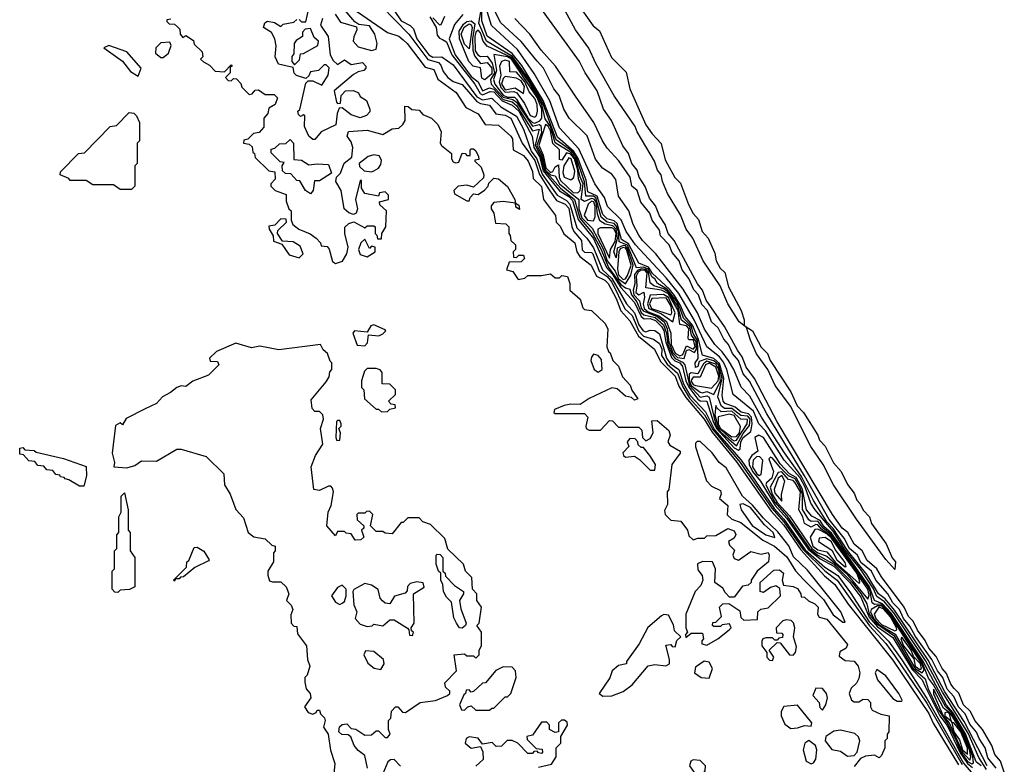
# Model space of a CAD drawing. Extents: x 2889633 to 3052318, y 540750 to 918690.
# Tile 429 of 656: x 3030672 to 3035018, y 748002 to 751290. Entities that reach past the tile are written whole.
import ezdxf

# ---------------------------------------------------------------- set-up
doc = ezdxf.new("R2010")
doc.units = 0

msp = doc.modelspace()

# ---------------------------------------------------------------- linework, layer by layer
at = {"layer": '0CON02XD'}
for points in [[(3034942, 747995), (3034841, 748191), (3034755, 748321.1), (3034680.9, 748460.9), (3034532.8, 748682.8), (3034491.9, 748732), (3034462.2, 748755), (3034410.2, 748840.2), (3034325, 748945.4), (3034262.2, 749042.2), (3034235, 749071.8), (3034175, 749165.8), (3034123.1, 749273.1), (3034047.7, 749377.7), (3033945.8, 749535), (3033895, 749626.7), (3033856.4, 749666.4), (3033823.8, 749745), (3033800, 749785), (3033772.9, 749822.9), (3033740, 749855), (3033695, 749923.3), (3033663.8, 749995), (3033600.5, 750100.4), (3033480, 750255), (3033420, 750315), (3033405, 750337.5), (3033380, 750385), (3033360, 750445), (3033315, 750510), (3033303.6, 750583.6), (3033285, 750607.5), (3033243.6, 750633.6), (3033213.9, 750673.9), (3033176.1, 750776.1), (3033097.5, 750855), (3033073.3, 750895), (3033053.3, 750955), (3033030, 750985), (3032983.3, 751075), (3032955, 751106.2), (3032885, 751193.3), (3032796, 751276), (3032681.2, 751505)], [(3033153, 751333), (3033202.3, 751262.3), (3033230.7, 751240.7), (3033283.2, 751123.2), (3033348.3, 751058.3), (3033364.1, 750984.1), (3033435.9, 750825.9), (3033463.3, 750785), (3033503.6, 750743.6), (3033521.4, 750671.4), (3033563, 750593), (3033588.3, 750568.3), (3033623.2, 750473.2), (3033645, 750433.3), (3033668, 750408), (3033684.3, 750354.3), (3033710, 750325), (3033739.2, 750259.2), (3033746, 750225), (3033762.9, 750192.9), (3033783.8, 750173.8), (3033800.6, 750110.6), (3033856, 750005), (3033868.8, 749965), (3033870, 749940), (3033906.2, 749915), (3033944.2, 749844.2), (3033972, 749815), (3033984.2, 749784.2), (3034075, 749646.7), (3034103.3, 749585), (3034130.8, 749555), (3034194.2, 749455), (3034202.5, 749432.5), (3034226.3, 749406.3), (3034263.5, 749333.5), (3034297.5, 749295), (3034325, 749236.7), (3034355, 749198.8), (3034367.4, 749167.4), (3034382.1, 749152.1), (3034394.5, 749124.5), (3034422, 749095), (3034430.8, 749065), (3034496.2, 748975), (3034523, 748913), (3034537.5, 748895), (3034535, 748862.5), (3034495, 748906.2), (3034364.5, 749084.5), (3034264, 749235), (3034218.8, 749325), (3034164.3, 749404.3), (3034073.6, 749583.6), (3034006.7, 749675), (3033973.8, 749745), (3033924.3, 749814.3), (3033896.7, 749875), (3033880, 749930), (3033847.5, 749955), (3033796.7, 750035), (3033763.3, 750115), (3033688.8, 750225), (3033643.3, 750325), (3033613.3, 750365), (3033587.7, 750427.7), (3033531.7, 750521.7), (3033508.8, 750575), (3033502.5, 750605), (3033487.5, 750625), (3033473.3, 750665), (3033396.7, 750795), (3033388.3, 750818.3), (3033295, 750953.3), (3033215, 751096.7), (3033184.3, 751164.3), (3033124.2, 751245), (3033040.5, 751400.4)], [(3031905, 751290), (3031915, 751280), (3031935, 751280), (3031950, 751345)], [(3032063.9, 751313.9), (3032088.3, 751278.3), (3032158.3, 751258.3), (3032160, 751245), (3032145.9, 751214.1), (3032144.2, 751195), (3032165, 751170), (3032225, 751153.3), (3032245, 751160), (3032248.8, 751185), (3032238.8, 751225), (3032215, 751262.5), (3032168.3, 751268.3), (3032150.7, 751280.7), (3032100, 751340)], [(3032135, 751343.3), (3032295, 751233.3), (3032345, 751217.5), (3032365, 751200), (3032382.5, 751185), (3032460.7, 751080.7), (3032499.3, 751069.3), (3032516.7, 751026.7), (3032597.7, 750967.7), (3032641.4, 750901.4), (3032695, 750873.3), (3032726.4, 750826.4), (3032785, 750823.3), (3032840, 750775), (3032846.2, 750763.8), (3032850, 750715), (3032895, 750690), (3032916.2, 750665), (3032935, 750620), (3032938.3, 750588.3), (3032975, 750552.5), (3032983.3, 750495), (3033036.7, 750425), (3033040, 750395), (3033057.3, 750377.3), (3033074.1, 750344.1), (3033122, 750305), (3033130.6, 750265), (3033143.4, 750243.4), (3033194, 750205), (3033217.6, 750157.6), (3033255, 750139.2), (3033269.2, 750125), (3033305, 750058), (3033324.5, 750004.5), (3033365, 749960), (3033402.4, 749892.4), (3033473.8, 749835), (3033500.2, 749780.2), (3033564.2, 749715), (3033581.4, 749671.4), (3033611.8, 749621.8), (3033693.1, 749525), (3033727.6, 749467.6), (3033835, 749336.7), (3033988.8, 749118.8), (3034045, 749057.5), (3034119.2, 748949.3), (3034223.7, 748833.7), (3034269.2, 748795), (3034329.1, 748709.1), (3034525, 748462), (3034685, 748226), (3034703.3, 748183.3), (3034815, 748000)], [(3032268.8, 751348.8), (3032389.2, 751225), (3032473.4, 751113.4), (3032520.6, 751100.6), (3032531.2, 751088.8), (3032541.5, 751061.5), (3032562, 751035), (3032585, 751016), (3032625, 751004), (3032688.9, 750928.9), (3032705, 750920), (3032745, 750912.5), (3032773.9, 750873.9), (3032815, 750867.5), (3032838.8, 750855), (3032890, 750745), (3032945, 750667.5), (3032966.4, 750606.4), (3033008.2, 750538.2), (3033041.1, 750491.1), (3033080, 750475), (3033095, 750458), (3033108.6, 750375), (3033117.5, 750355), (3033151.4, 750315), (3033155, 750273.3), (3033165, 750263.8), (3033195, 750262), (3033202, 750255), (3033228.9, 750178.9), (3033265, 750155.3), (3033285, 750130.5), (3033343.3, 750013.3), (3033375, 749984), (3033404.8, 749914.8), (3033425, 749892.5), (3033469.5, 749879.6), (3033495, 749860), (3033505.4, 749835), (3033505, 749807.5), (3033529, 749768.9), (3033575, 749728.6), (3033598.6, 749668.6), (3033628.8, 749618.8), (3033694.6, 749545), (3033730.4, 749480.4), (3033851.3, 749335), (3033992.1, 749132.1), (3034045, 749072.8), (3034130.2, 748950.2), (3034225, 748855.4), (3034279.4, 748815), (3034422.8, 748612.8), (3034495, 748534.4), (3034532.4, 748482.3), (3034675, 748271.1), (3034831.3, 748001.3)], [(3032325, 751330), (3032355.8, 751285), (3032395, 751263.8), (3032409.7, 751249.7), (3032424.5, 751205), (3032478.1, 751135), (3032495, 751124.5), (3032535, 751126), (3032585, 751090), (3032688.8, 750948.8), (3032715, 750935.8), (3032755, 750942.5), (3032795.3, 750905.3), (3032865, 750862.9), (3032895, 750806), (3032929.1, 750709.1), (3032954.7, 750675), (3032977.2, 750607.2), (3033044.3, 750514.3), (3033085, 750490.8), (3033100.3, 750475), (3033131.1, 750371.1), (3033175.6, 750325), (3033205, 750282.9), (3033243.8, 750185), (3033285, 750146.6), (3033350.6, 750035), (3033385, 749995.6), (3033405, 749942.5), (3033423.1, 749915), (3033435, 749910.8), (3033455, 749918.6), (3033475, 749917.8), (3033495, 749902.5), (3033526.6, 749795), (3033542.1, 749772.1), (3033580.8, 749745), (3033602.1, 749682.1), (3033630.7, 749630.7), (3033698.2, 749558.2), (3033739.1, 749479.1), (3033856.8, 749345), (3034001.4, 749131.4), (3034045, 749083.7), (3034139.3, 748949.3), (3034225, 748871.5), (3034283.3, 748835), (3034338.1, 748758.1), (3034420.4, 748630.4), (3034506.7, 748545), (3034565, 748462.5), (3034675, 748292.2), (3034837.2, 748007.2), (3034920.2, 747910.2)], [(3033845, 749388.1), (3033851.9, 749395), (3033855.3, 749425), (3033865, 749444.5), (3033898.7, 749471.3), (3033904.8, 749505.2), (3033902.2, 749535), (3033888.9, 749548.9), (3033856, 749556), (3033829, 749579), (3033785, 749594.3), (3033776.9, 749605), (3033772, 749632), (3033780, 749705), (3033761.2, 749771.2), (3033735, 749793.3), (3033685, 749808.6), (3033668.1, 749878.1), (3033640.8, 749940.8), (3033608.8, 749978.8), (3033588.2, 750028.2), (3033561.5, 750071.5), (3033539.5, 750099.5), (3033465, 750169.1), (3033446.7, 750196.7), (3033404.1, 750214.1), (3033359.4, 750299.4), (3033328.3, 750318.3), (3033309.1, 750389.1), (3033295, 750400.8), (3033265, 750410.8), (3033245, 750429.5), (3033219.9, 750509.9), (3033180, 750530), (3033171.3, 750581.3), (3033149.8, 750639.8), (3033137, 750677), (3033118.2, 750708.2), (3033045, 750771.1), (3032982.8, 750932.8), (3032887.7, 751087.7), (3032845, 751140), (3032735, 751217.5), (3032710.9, 751285), (3032711, 751335)], [(3034938.7, 747978.7), (3034905, 748032.2), (3034858.6, 748138.6), (3034745, 748320.4), (3034670.3, 748460.3), (3034530.7, 748670.7), (3034489.1, 748719.1), (3034455, 748742), (3034438.9, 748778.9), (3034382.5, 748862.6), (3034315, 748947), (3034261.5, 749031.4), (3034182.9, 749125), (3034164.2, 749154.2), (3034139, 749225), (3034116.7, 749266.7), (3034046.4, 749345), (3033964.1, 749474.1), (3033934.4, 749505), (3033910.4, 749560.4), (3033820.8, 749635), (3033792.3, 749745), (3033777.9, 749777.9), (3033761.2, 749801.2), (3033704.4, 749845), (3033650.8, 749960.8), (3033580.8, 750080.8), (3033525, 750149.2), (3033389.2, 750295), (3033349.2, 750355), (3033326.4, 750406.4), (3033266.2, 750465), (3033252.5, 750505), (3033210.8, 750565), (3033140, 750720), (3033055, 750812), (3033011.3, 750931.3), (3032942.5, 751052.5), (3032868.3, 751158.3), (3032754.6, 751264.6), (3032731.1, 751341.1)], [(3035017.6, 747967.6), (3035001.4, 748015), (3034975.8, 748045), (3034962.9, 748085), (3034921.4, 748155), (3034887.5, 748195), (3034868.6, 748235), (3034837.5, 748265), (3034816.2, 748316.2), (3034796.5, 748336.5), (3034781.4, 748355), (3034762.8, 748402.8), (3034742.9, 748425), (3034717, 748477), (3034685, 748514), (3034668.6, 748548.6), (3034633.8, 748593.8), (3034615, 748634), (3034594.6, 748654.6), (3034575, 748696), (3034475, 748828.8), (3034454.3, 748865), (3034411.7, 748901.7), (3034390.8, 748945), (3034355, 748973.8), (3034327.5, 749025), (3034302, 749045), (3034259.2, 749105), (3034014.6, 749514.6), (3033914.3, 749705), (3033878.6, 749755), (3033861.1, 749801.1), (3033839.3, 749830.7), (3033782.5, 749935), (3033701.7, 750051.7), (3033685.7, 750095), (3033663.6, 750123.6), (3033560, 750315), (3033534.2, 750345), (3033521.4, 750385), (3033495, 750423.3), (3033477.4, 750467.4), (3033451.1, 750501.1), (3033432.4, 750552.4), (3033405.8, 750595), (3033397.5, 750625), (3033374.2, 750655), (3033359.3, 750699.3), (3033333.2, 750733.2), (3033284.2, 750845), (3033248, 750895), (3033220, 750975), (3033167.5, 751055), (3033142.5, 751105), (3032967, 751347)], [(3031338.3, 751291.7), (3031321.7, 751288.3), (3031321.7, 751281.7), (3031331.7, 751271.7), (3031355, 751270), (3031368.3, 751258.3), (3031378.3, 751248.3), (3031380, 751225), (3031391.7, 751211.7), (3031405, 751220), (3031438.3, 751198.3), (3031441.7, 751181.7), (3031477, 751147), (3031480, 751125), (3031470, 751115), (3031483, 751103), (3031509.3, 751089.3), (3031535, 751062.5), (3031575, 751060), (3031605, 751090), (3031610, 751085), (3031600, 751080), (3031600, 751055), (3031580, 751035), (3031591.7, 751021.7), (3031605, 751020), (3031615, 751030), (3031628.3, 751028.3), (3031648.3, 751008.3), (3031651.7, 750991.7), (3031685, 750960), (3031698.3, 750961.7), (3031711.7, 750978.3), (3031725, 750980), (3031755, 750960), (3031795, 750960), (3031810, 750945), (3031800, 750915), (3031771.7, 750898.3), (3031767.5, 750875), (3031750, 750855), (3031750, 750815), (3031728.3, 750791.7), (3031703, 750787), (3031678.3, 750761.7), (3031661.7, 750758.3), (3031660, 750745), (3031685, 750740), (3031698.3, 750728.3), (3031700, 750705), (3031708.3, 750698.3), (3031711.7, 750681.7), (3031771.7, 750621.7), (3031798.3, 750618.3), (3031800, 750585), (3031780, 750565), (3031780, 750555), (3031800, 750535), (3031848.3, 750518.3), (3031848.3, 750488.3), (3031860, 750455), (3031870, 750445), (3031870, 750405), (3031877.5, 750385), (3031904, 750364), (3031953.6, 750343.6), (3031980, 750325), (3032000, 750305), (3032001.7, 750291.7), (3032028.3, 750288.3), (3032037, 750277), (3032051.7, 750221.7), (3032065, 750212.5), (3032097, 750223), (3032116.2, 750255), (3032121.2, 750285), (3032106.2, 750345), (3032106.4, 750373.6), (3032125, 750390), (3032147, 750397), (3032195, 750370), (3032205, 750380), (3032235, 750380), (3032240, 750375), (3032240, 750345), (3032248.3, 750338.3), (3032251.7, 750321.7), (3032268.3, 750321.7), (3032270, 750345), (3032287.5, 750375), (3032290, 750445), (3032261.7, 750471.7), (3032260, 750485), (3032300, 750495), (3032300, 750515), (3032285, 750530), (3032260, 750525), (3032255, 750510), (3032195, 750522.5), (3032180, 750545), (3032180, 750580), (3032175, 750580), (3032153.3, 750495), (3032162.5, 750455), (3032157.5, 750435), (3032145, 750430), (3032125, 750437.5), (3032103.8, 750455), (3032091.2, 750535), (3032067.5, 750575), (3032070, 750595), (3032088.3, 750611.7), (3032104.2, 750655.8), (3032137, 750683), (3032142.5, 750725), (3032135, 750750), (3032117.5, 750775), (3032123.6, 750796.4), (3032205, 750802.5), (3032275, 750783.3), (3032315, 750807.5), (3032345, 750810), (3032363, 750827), (3032372.5, 750845), (3032371.7, 750908.3), (3032387, 750907), (3032403, 750893), (3032435, 750890), (3032451.7, 750871.7), (3032490, 750855), (3032517, 750827), (3032532.5, 750795), (3032527.5, 750745), (3032533.6, 750733.6), (3032578.3, 750698.3), (3032577.5, 750675), (3032585, 750662.5), (3032595, 750657.5), (3032609.3, 750660.7), (3032625, 750700), (3032638.3, 750698.3), (3032645, 750690), (3032660, 750690), (3032660, 750715), (3032665, 750720), (3032675, 750720), (3032685, 750710), (3032697.5, 750685), (3032698.3, 750671.7), (3032680, 750670), (3032680, 750665), (3032708.3, 750638.3), (3032720, 750605), (3032718.3, 750591.7), (3032675, 750550), (3032645, 750558.8), (3032607.5, 750555), (3032587.5, 750535), (3032590.7, 750520.7), (3032645, 750490), (3032655, 750490), (3032660, 750505), (3032675, 750520), (3032695, 750517.5), (3032723, 750537), (3032740, 750555), (3032741.7, 750568.3), (3032765, 750590), (3032785, 750587.5), (3032825, 750552.5), (3032857.5, 750495), (3032860, 750480), (3032875, 750470), (3032878.3, 750451.7), (3032861.7, 750461.7), (3032860, 750480), (3032805, 750487.5), (3032765, 750482.5), (3032753, 750467), (3032753.3, 750455), (3032763.8, 750435), (3032771.7, 750391.7), (3032817.5, 750387.5), (3032830, 750375), (3032830, 750345), (3032837, 750337), (3032840, 750315), (3032860, 750295), (3032860, 750275), (3032850, 750265), (3032851.7, 750241.7), (3032865, 750240), (3032875, 750250), (3032895, 750250), (3032900, 750235), (3032885, 750220), (3032831.7, 750218.3), (3032820, 750185), (3032848.3, 750178.3), (3032872.5, 750142.5), (3032901.7, 750148.3), (3032915, 750160), (3032975, 750160), (3033015, 750167.5), (3033035, 750150), (3033055, 750150), (3033065, 750160), (3033090, 750155), (3033100, 750125), (3033100, 750095), (3033146.1, 750056.1), (3033157, 750017), (3033165, 750010), (3033196.1, 750006.1), (3033255, 749950), (3033267.5, 749925), (3033262.5, 749845), (3033270, 749825), (3033278.3, 749818.3), (3033290, 749785), (3033315, 749760), (3033333, 749713), (3033366.1, 749676.1), (3033373.8, 749653.8), (3033400, 749615), (3033385, 749610), (3033371.7, 749621.7), (3033345, 749626.7), (3033309.2, 749659.2), (3033285, 749664.2), (3033185, 749616.7), (3033145, 749590), (3033105, 749592.5), (3033075, 749586.7), (3033031.7, 749568.3), (3033030, 749555), (3033035, 749550), (3033165, 749550), (3033180, 749535), (3033170, 749495), (3033172.5, 749485), (3033185, 749476.7), (3033235, 749477.5), (3033275, 749520), (3033288.3, 749518.3), (3033315, 749490), (3033405, 749490), (3033417, 749477), (3033420, 749445), (3033435, 749430), (3033455, 749440), (3033467.5, 749465), (3033461.7, 749518.3), (3033485, 749520), (3033537.5, 749475), (3033542.5, 749455), (3033532.5, 749425), (3033540.7, 749410.7), (3033587.5, 749385), (3033586.7, 749375), (3033550, 749325), (3033537.5, 749215), (3033530, 749205), (3033531.7, 749148.3), (3033518.3, 749121.7), (3033520, 749105), (3033545, 749080), (3033590, 749075), (3033620, 749035), (3033625, 749010), (3033645, 748992.5), (3033665, 749000), (3033695, 749000), (3033705, 749010), (3033745, 749012.5), (3033797, 749043), (3033825, 749033.3), (3033833, 749017), (3033825, 749000), (3033800, 748985), (3033805, 748970), (3033827, 748947), (3033820, 748925), (3033825, 748910), (3033845, 748902.5), (3033898.3, 748941.7), (3033945, 748930), (3033975, 748937.5), (3033980, 748925), (3033977.5, 748895), (3033927.5, 748855), (3033900, 748815), (3033900, 748805), (3033887, 748793), (3033861.7, 748788.3), (3033825, 748740), (3033805, 748740), (3033785, 748760), (3033775, 748780), (3033740, 748805), (3033742.5, 748865), (3033730, 748895), (3033685, 748896.7), (3033663.6, 748886.4), (3033665, 748860), (3033683.3, 748835), (3033687.5, 748815), (3033678.3, 748791.7), (3033652.5, 748765), (3033612.5, 748665), (3033612.5, 748605), (3033620, 748585), (3033610, 748575), (3033611.7, 748561.7), (3033635, 748580), (3033685, 748580), (3033690, 748555), (3033683, 748547), (3033683, 748533), (3033705, 748527.5), (3033752.5, 748555), (3033802.5, 748595), (3033812.5, 748605), (3033805, 748622.5), (3033773, 748617), (3033765, 748610), (3033735, 748610), (3033730, 748615), (3033731.7, 748628.3), (3033745, 748630), (3033770, 748655), (3033760, 748695), (3033775, 748710), (3033801.7, 748711.7), (3033850, 748680), (3033855, 748650), (3033868.3, 748638.3), (3033928.3, 748641.7), (3033930, 748675), (3033943, 748687), (3033975, 748692.5), (3034030, 748745), (3034027.5, 748777.5), (3034009.3, 748789.3), (3033985, 748782.5), (3033955, 748760), (3033940, 748765), (3033940, 748805), (3034000.7, 748859.3), (3034025, 748860), (3034042.5, 748845), (3034036.7, 748815), (3034042.5, 748792.5), (3034086.4, 748786.4), (3034105, 748777.5), (3034120, 748755), (3034121.7, 748741.7), (3034135, 748740), (3034153, 748723), (3034180.7, 748710.7)], [(3031975, 750760), (3031965, 750760), (3031947.5, 750775), (3031928.3, 750818.3), (3031930, 750865), (3031925, 750870), (3031911.7, 750861.7), (3031901.7, 750871.7), (3031900, 750885), (3031907.5, 750892.5), (3031935, 751010), (3031945, 751020), (3031965, 751020), (3032005, 751000), (3032032.5, 751045), (3032037, 751077), (3032025, 751090), (3032015, 751090), (3031990, 751065), (3031955, 751060), (3031948.3, 751041.7), (3031935, 751030), (3031893, 751043), (3031883, 751053), (3031878.3, 751078.3), (3031813.9, 751093.9), (3031800, 751125), (3031803.9, 751173.9), (3031797.5, 751205), (3031783, 751233), (3031747.5, 751255), (3031753.9, 751276.1), (3031765, 751282.5), (3031797, 751277), (3031825, 751260), (3031835, 751270), (3031881.7, 751278.3), (3031895, 751290)], [(3032007.5, 751295), (3032000, 751265), (3032032.5, 751215), (3032042.5, 751135), (3032055, 751110), (3032075, 751092.5), (3032105, 751112.5), (3032135, 751092.5), (3032185, 751100), (3032200, 751085), (3032200, 751075), (3032190, 751065), (3032165, 751060), (3032145, 751047.5), (3032060, 750975), (3032070, 750925), (3032075, 750920), (3032088.3, 750921.7), (3032090, 750955), (3032110, 750975), (3032145, 750977.5), (3032166.4, 750966.4), (3032175, 750950), (3032203, 750933), (3032217.5, 750895), (3032217, 750883), (3032203, 750867), (3032175, 750856.7), (3032135, 750870), (3032095, 750900), (3032081.7, 750898.3), (3032072.5, 750875), (3032067.5, 750825), (3032002.5, 750795), (3031975, 750760)], [(3032482.1, 751302.1), (3032509.2, 751255), (3032515, 751222), (3032525, 751207.8), (3032537.6, 751202.4), (3032555, 751192.2), (3032578.5, 751135), (3032680.9, 751005), (3032703.7, 750963.7), (3032715, 750958), (3032747.7, 750972.3), (3032765, 750970.4), (3032800.7, 750930.7), (3032845, 750911.5), (3032875, 750885.4), (3032933.8, 750775), (3032941.2, 750725), (3032965.8, 750685.8), (3032982.7, 750622.7), (3033053.8, 750533.8), (3033095, 750509.2), (3033111.4, 750491.4), (3033137.3, 750407.3), (3033205, 750323.8), (3033261.2, 750195), (3033287.1, 750167.1), (3033325, 750107.8), (3033385, 750040.9), (3033415, 749979.1), (3033428.3, 749968.3), (3033455, 749970.8), (3033478.3, 749961.7), (3033505, 749935.4), (3033515, 749916.9), (3033523.4, 749865), (3033548.4, 749798.4), (3033563.3, 749783.3), (3033585, 749774), (3033597.8, 749757.8), (3033612.2, 749695), (3033625, 749667.1), (3033665, 749613.9), (3033675, 749606.9), (3033705.3, 749605.3), (3033732.1, 749515), (3033747, 749485), (3033825, 749399.2), (3033845, 749388.1)], [(3032495, 751298.2), (3032525, 751266.2), (3032531.7, 751268.3), (3032548.4, 751305)], [(3032628, 751312), (3032591.5, 751268.6), (3032567.9, 751205), (3032593.2, 751135), (3032665, 751038.5), (3032695.8, 751015.8), (3032714.3, 750975), (3032745, 750988.5), (3032765, 750983.4), (3032805, 750937.6), (3032845, 750926.6), (3032865, 750910.8), (3032935, 750798.9), (3032965, 750805.6), (3032946.4, 750735), (3032970.1, 750690.1), (3032987.4, 750625), (3033058.2, 750545), (3033120.3, 750495), (3033143.4, 750413.4), (3033198.3, 750348.3), (3033238.4, 750275), (3033271.2, 750195), (3033325, 750120.7), (3033345, 750105.4), (3033365, 750100), (3033372.4, 750075), (3033395, 750044.5), (3033415, 749996.2), (3033427.1, 749987.1), (3033476.2, 749975), (3033512.8, 749942.9), (3033527.2, 749905), (3033532.7, 749855), (3033551.1, 749811.1), (3033564.2, 749794.2), (3033597.9, 749777.9), (3033607.3, 749765), (3033627.5, 749675), (3033675, 749622.9), (3033705, 749628.5), (3033715, 749622.9), (3033746.5, 749495), (3033765, 749469.8), (3033835, 749408.1)], [(3033835, 749408.1), (3033865, 749461.8), (3033892.9, 749497.1), (3033896.1, 749525), (3033885, 749539.4), (3033855, 749541.3), (3033815, 749573.5), (3033782.3, 749572.3), (3033767.3, 749585), (3033753.6, 749625), (3033772.3, 749705), (3033756.3, 749766.3), (3033735, 749783.8), (3033705, 749791.8), (3033670.5, 749779.6), (3033665, 749757.5), (3033655, 749753.3), (3033653.3, 749775), (3033666.1, 749793.9), (3033662.9, 749872.9), (3033644.5, 749904.5), (3033635, 749937.8), (3033601.4, 749971.4), (3033587.6, 750015), (3033569, 750049), (3033529.3, 750099.3), (3033486.5, 750125), (3033475.4, 750145), (3033462.6, 750152.6), (3033445, 750188.7), (3033425, 750197.3), (3033394.6, 750194.6), (3033355, 750293.4), (3033318.4, 750308.4), (3033314.6, 750354.6), (3033305, 750379.6), (3033295, 750389.4), (3033265, 750396.1), (3033238.2, 750418.2), (3033215, 750503.3), (3033205, 750509.7), (3033170.7, 750510.7), (3033164.2, 750574.2), (3033126.3, 750686.3), (3033108.4, 750708.4), (3033039.7, 750759.7), (3032981, 750921), (3032922.3, 751022.3), (3032847.5, 751127.5), (3032732.1, 751195), (3032698.2, 751275), (3032706.6, 751325)], [(3034981.2, 747985), (3034945, 748030), (3034933.8, 748075), (3034906, 748115), (3034895, 748143.3), (3034865, 748178.8), (3034844.5, 748224.5), (3034815.6, 748255), (3034795, 748301.2), (3034765, 748334), (3034745.7, 748385), (3034722.2, 748415), (3034698.1, 748465), (3034625.4, 748565.4), (3034601.2, 748611.2), (3034572.5, 748645), (3034554.3, 748685), (3034525, 748714.2), (3034504.2, 748755), (3034450.8, 748815), (3034430.8, 748855), (3034385, 748892.5), (3034370, 748925), (3034334.4, 748955), (3034310.5, 749000.5), (3034245, 749082.5), (3034135.9, 749275.9), (3033968.9, 749548.9), (3033893.2, 749693.2), (3033865.5, 749725.5), (3033844.4, 749784.4), (3033817.5, 749815), (3033800.8, 749855), (3033779.1, 749879.1), (3033755, 749928.8), (3033725.6, 749955.6), (3033707.5, 750005), (3033682.5, 750032.5), (3033667.5, 750075), (3033646.8, 750096.8), (3033625, 750146.7), (3033595.6, 750185.6), (3033582, 750225), (3033551.7, 750261.7), (3033538.8, 750295), (3033500, 750335), (3033495, 750360), (3033463.3, 750405), (3033452.5, 750435), (3033413.9, 750483.9), (3033397.5, 750535), (3033373.9, 750553.9), (3033366.7, 750595), (3033316.4, 750666.4), (3033265, 750722.5), (3033244.1, 750754.1), (3033206.1, 750836.1), (3033125, 750952.5), (3033036.7, 751085), (3032973.3, 751155), (3032923.3, 751225), (3032856.7, 751295)], [(3031885, 751090), (3031907, 751113), (3031911.7, 751138.3), (3031925, 751140), (3031987.5, 751175), (3031990, 751195), (3031971.7, 751211.7), (3031955, 751250), (3031931.7, 751248.3), (3031920, 751235), (3031920, 751215), (3031891.7, 751198.3), (3031882.5, 751185), (3031881.7, 751138.3), (3031873, 751127), (3031872.5, 751105), (3031885, 751090)], [(3032725, 751024.2), (3032710.9, 751030.9), (3032705, 751077.5), (3032673.8, 751085), (3032654.5, 751104.5), (3032612.2, 751205), (3032611.4, 751238.6), (3032630, 751270), (3032645, 751281.3), (3032665, 751283.9), (3032681.1, 751271.1), (3032670.8, 751205), (3032671.2, 751155), (3032679.3, 751129.3), (3032705, 751096), (3032735, 751100.6), (3032755.3, 751075), (3032755, 751051.1), (3032725, 751024.2)], [(3032655, 751161.2), (3032635, 751181.9), (3032620.3, 751225), (3032633.4, 751256.6), (3032655, 751271.3), (3032665, 751267.5), (3032669.5, 751255), (3032655, 751161.2)], [(3033345, 750123.6), (3033368.5, 750161.4), (3033378.9, 750205), (3033355, 750279.1), (3033345, 750291.6), (3033335, 750293), (3033308.9, 750281.1), (3033305, 750237.5), (3033294.6, 750265), (3033310, 750325), (3033304.3, 750364.3), (3033289.6, 750379.6), (3033256.3, 750386.3), (3033231.8, 750401.8), (3033221.7, 750431.7), (3033216.2, 750485), (3033207.6, 750497.6), (3033195, 750500), (3033165, 750487.1), (3033150, 750495), (3033158.4, 750565), (3033145, 750595.7), (3033125.7, 750675.7), (3033105, 750703.4), (3033035, 750746.5), (3033015, 750818.2), (3032991.7, 750851.8), (3032976.8, 750915), (3032918.2, 751018.2), (3032842.9, 751122.9), (3032735, 751173.3), (3032716.8, 751195), (3032705, 751231.4), (3032695, 751242.9), (3032685, 751234.2), (3032680.3, 751215), (3032682.5, 751152.4), (3032693.8, 751133.8), (3032705, 751127.5), (3032735, 751129.2), (3032757.3, 751097.3), (3032767, 751055), (3032750, 751025), (3032753.1, 751005), (3032805, 750947.1), (3032847.7, 750937.7), (3032865, 750925.3), (3032935, 750819.6), (3032965, 750826.2), (3032972.3, 750822.3), (3032975, 750790), (3032954.4, 750735), (3032974.7, 750694.6), (3032992.9, 750625), (3033015, 750604.7), (3033035, 750600.8), (3033055, 750565.4), (3033140, 750495), (3033139.7, 750455), (3033152.6, 750415), (3033198.4, 750368.4), (3033247.8, 750275), (3033265, 750225.5), (3033299.4, 750179.4), (3033315, 750145.4), (3033345, 750123.6)], [(3031195, 751040), (3031207.5, 751075), (3031145, 751147.5), (3031065, 751176), (3031042.5, 751165), (3031125.9, 751105.9), (3031160.7, 751060.7), (3031195, 751040)], [(3031305, 751123.3), (3031328.8, 751141.2), (3031340, 751175), (3031335, 751190), (3031295, 751187.5), (3031272, 751165), (3031271.2, 751141.2), (3031295, 751123.3), (3031305, 751123.3)], [(3032945, 750833.2), (3032967.6, 750842.4), (3032976.2, 750855), (3032975.6, 750895), (3032956.2, 750946.2), (3032842.3, 751115), (3032825, 751125.9), (3032765, 751136), (3032776, 751065), (3032762.4, 751025), (3032768.4, 751005), (3032806.1, 750956.1), (3032825, 750948.2), (3032855, 750947.1), (3032865, 750938.9), (3032915, 750857), (3032935, 750835.3), (3032945, 750833.2)], [(3032945, 750859.3), (3032953.2, 750866.8), (3032957.2, 750885), (3032956.3, 750915), (3032945, 750942.2), (3032920.6, 750970.6), (3032900.6, 751015), (3032865, 751058.5), (3032835, 751058.8), (3032833.3, 751105), (3032815, 751111.6), (3032798.5, 751105), (3032789.5, 751085), (3032795.4, 751045), (3032787.5, 751015), (3032795, 750990.7), (3032815, 750970.3), (3032852.4, 750972.4), (3032866.2, 750966.2), (3032899.5, 750919.6), (3032925, 750866.8), (3032945, 750859.3)], [(3032895, 750963.3), (3032900, 750995), (3032885, 751020), (3032865, 751031.2), (3032825, 751037.8), (3032815, 751038.6), (3032805, 751029.4), (3032798.3, 751005), (3032815, 750980.5), (3032858.7, 750988.7), (3032895, 750963.3)], [(3031165, 750540), (3031115, 750540), (3031085, 750560), (3030995, 750560), (3030965, 750580), (3030895, 750580), (3030888.3, 750588.3), (3030850, 750605), (3030851.7, 750618.3), (3030931.7, 750698.3), (3030958.3, 750701.7), (3031071.7, 750818.3), (3031098.3, 750821.7), (3031155, 750880), (3031175, 750877.5), (3031187.5, 750865), (3031200, 750835), (3031200, 750755), (3031190, 750745), (3031190, 750655), (3031180, 750645), (3031180, 750555), (3031165, 750540)], [(3033135, 750524.4), (3033145.2, 750534.8), (3033148.8, 750558.8), (3033137.5, 750587.5), (3033134.8, 750625.2), (3033120.4, 750675), (3033105, 750696.2), (3033085, 750702), (3033065, 750669.4), (3033055, 750672.5), (3033054.5, 750715), (3033025, 750743.3), (3033015, 750799.5), (3033005, 750820), (3032993.2, 750826.8), (3032963.4, 750735), (3032982.1, 750692.1), (3032993.5, 750635), (3033015, 750615.3), (3033025, 750619.5), (3033035, 750640), (3033049.3, 750649.3), (3033052.8, 750595), (3033059.3, 750579.3), (3033115, 750527.1), (3033135, 750524.4)], [(3031955, 750520), (3031932.5, 750535), (3031908.3, 750578.3), (3031895, 750580), (3031868.3, 750608.3), (3031845, 750610), (3031831.7, 750621.7), (3031830, 750645), (3031838.3, 750658.3), (3031821.7, 750661.7), (3031781.7, 750701.7), (3031781.7, 750718.3), (3031798.3, 750721.7), (3031818.3, 750741.7), (3031847, 750743), (3031865, 750760), (3031880, 750745), (3031881.7, 750671.7), (3031915, 750670), (3031948.3, 750648.3), (3031985, 750653.3), (3032035, 750650), (3032048.3, 750611.7), (3031995, 750577.5), (3031972.5, 750577.5), (3031966.7, 750535), (3031955, 750520)], [(3032225, 750617.5), (3032235, 750622.5), (3032255.9, 750634.1), (3032265, 750650), (3032269.3, 750669.3), (3032258.3, 750688.3), (3032235, 750693.3), (3032210, 750685), (3032170, 750655), (3032171.7, 750641.7), (3032191.7, 750621.7), (3032225, 750617.5)], [(3033105, 750582.1), (3033117.7, 750592.3), (3033121.3, 750621.3), (3033106.5, 750675), (3033095, 750679.1), (3033073, 750645), (3033069.4, 750615), (3033075, 750594.6), (3033105, 750582.1)], [(3033205, 750402), (3033211.1, 750418.9), (3033211.2, 750465), (3033205.5, 750485.5), (3033195, 750488), (3033180.5, 750475), (3033163.5, 750425), (3033178, 750405), (3033205, 750402)], [(3031905, 750237.5), (3031922.5, 750255), (3031909.2, 750289.2), (3031879.3, 750309.3), (3031831.7, 750311.7), (3031810, 750345), (3031811.7, 750358.3), (3031850, 750395), (3031848.3, 750408.3), (3031825, 750410), (3031798.3, 750381.7), (3031771.7, 750378.3), (3031772.5, 750365), (3031790, 750335), (3031791.7, 750311.7), (3031828.3, 750298.3), (3031861.7, 750251.7), (3031905, 750237.5)], [(3033275, 750236.7), (3033279.1, 750275), (3033299.6, 750310.4), (3033304.5, 750345), (3033295, 750364.7), (3033285, 750370.7), (3033235, 750371.1), (3033224.2, 750365), (3033222.8, 750345), (3033275, 750236.7)], [(3032205, 750242.5), (3032240, 750265), (3032240, 750285), (3032225, 750290), (3032215, 750280), (3032195, 750320), (3032177.5, 750305), (3032166.7, 750275), (3032175, 750253.3), (3032205, 750242.5)], [(3033335, 750142.9), (3033345, 750145.5), (3033355, 750160), (3033371.3, 750205), (3033350.8, 750270.8), (3033345, 750281.3), (3033335, 750284.2), (3033322.6, 750277.4), (3033316.7, 750265), (3033310.9, 750189.1), (3033315, 750163.3), (3033335, 750142.9)], [(3033605, 749793.1), (3033615, 749828.5), (3033625, 749832.7), (3033649.6, 749820.4), (3033659.6, 749835), (3033658.1, 749868.1), (3033636.3, 749896.3), (3033629, 749935), (3033593.2, 749963.2), (3033576.4, 750025), (3033535.7, 750085.7), (3033515, 750100.6), (3033470, 750115), (3033455, 750128), (3033447.4, 750175), (3033437, 750187), (3033415, 750189.5), (3033398.1, 750181.9), (3033386, 750164), (3033387.2, 750122.9), (3033379.5, 750095), (3033382.8, 750075), (3033407.8, 750047.8), (3033415, 750015.8), (3033423.7, 750003.7), (3033485, 749978.8), (3033515.9, 749955), (3033530.2, 749925), (3033536.7, 749865), (3033555, 749819.2), (3033575, 749798.1), (3033605, 749793.1)], [(3033585, 749804.8), (3033598.8, 749811.2), (3033615, 749850), (3033645, 749834.7), (3033653.3, 749845), (3033645.4, 749875.4), (3033625, 749876.2), (3033622, 749882), (3033625, 749926.4), (3033615, 749938.4), (3033585, 749944), (3033578.7, 750005), (3033535, 750078.9), (3033505, 750096), (3033435.9, 750105.9), (3033441.8, 750171.8), (3033432.3, 750182.3), (3033415, 750183), (3033401.9, 750175), (3033393.2, 750156.8), (3033395.8, 750115), (3033390.7, 750085), (3033405, 750074.5), (3033427.1, 750087.1), (3033429.6, 750065), (3033423.3, 750035), (3033427.6, 750015), (3033445, 749999.6), (3033492.5, 749982.5), (3033526.3, 749956.3), (3033545.4, 749905), (3033546.6, 749855), (3033565, 749817.3), (3033585, 749804.8)], [(3033555, 749956), (3033565.2, 749995), (3033535, 750063.2), (3033513.3, 750076.8), (3033455, 750073.3), (3033443.4, 750035), (3033448.4, 750015), (3033505, 749991), (3033555, 749956)], [(3033545, 749985.8), (3033550.5, 749995), (3033546.6, 750025), (3033525, 750061.8), (3033461.7, 750058.3), (3033452.2, 750035), (3033460.4, 750015), (3033545, 749985.8)], [(3032195, 749850), (3032207, 749863), (3032211.7, 749898.3), (3032256.4, 749893.6), (3032275, 749902.5), (3032287.5, 749915), (3032285, 749920), (3032235, 749942.5), (3032221.7, 749938.3), (3032205, 749910), (3032150, 749915), (3032142.5, 749905), (3032161.7, 749851.7), (3032195, 749850)], [(3032207.5, 747985), (3032195, 748040), (3032165, 748062.5), (3032147.5, 748085), (3032133, 748123), (3032121.7, 748131.7), (3032093, 748133), (3032080, 748145), (3032083.6, 748166.4), (3032095, 748177.5), (3032115, 748180), (3032135, 748160), (3032155, 748157.5), (3032195, 748130), (3032225, 748132.5), (3032245, 748150), (3032255, 748150), (3032285, 748120), (3032295, 748120), (3032307.5, 748135), (3032300, 748155), (3032300, 748195), (3032310, 748205), (3032313, 748237), (3032330, 748255), (3032340, 748255), (3032361.7, 748231.7), (3032375, 748230), (3032440, 748275), (3032506.4, 748283.6), (3032560, 748305), (3032570, 748315), (3032570, 748325), (3032551.7, 748341.7), (3032548.3, 748361.7), (3032600, 748415), (3032590, 748485), (3032635, 748490), (3032645, 748480), (3032675, 748480), (3032685, 748470), (3032700, 748485), (3032700, 748505), (3032710, 748525), (3032710, 748585), (3032690, 748615), (3032700, 748625), (3032710, 748695), (3032690, 748725), (3032690, 748755), (3032670, 748775), (3032667, 748827), (3032640, 748855), (3032630, 748885), (3032561.7, 748951.7), (3032548.3, 748998.3), (3032485, 749060), (3032451.7, 749071.7), (3032435, 749090), (3032385, 749090), (3032365, 749070), (3032355, 749070), (3032315, 749020), (3032285, 749022.5), (3032275, 749030), (3032245, 749030), (3032220, 749055), (3032230, 749105), (3032215, 749120), (3032201.7, 749118.3), (3032195, 749110), (3032165, 749110), (3032160, 749105), (3032161.7, 749081.7), (3032190, 749055), (3032190, 749045), (3032180, 749035), (3032190, 749005), (3032177, 748993), (3032151.7, 748991.7), (3032135, 749020), (3032113, 749023), (3032105, 749030), (3032075, 749030), (3032065, 749010), (3032027.5, 749055), (3032032.5, 749115), (3032046.7, 749145), (3032057.5, 749205), (3032051.7, 749221.7), (3032045, 749230), (3032035, 749230), (3031995, 749210), (3031970, 749215), (3031957.5, 749315), (3031977.5, 749365), (3032010, 749415), (3032000, 749485), (3032013.3, 749525), (3032010, 749545), (3031995, 749560), (3031975, 749560), (3031963, 749573), (3031958.3, 749611.7), (3032025, 749690), (3032037, 749713), (3032040, 749735), (3032050, 749745), (3032050, 749775), (3032041.7, 749781.7), (3032030, 749815), (3032011.7, 749831.7), (3032000, 749855), (3031815, 749832.5), (3031731.7, 749848.3), (3031695, 749840), (3031625, 749861.2), (3031540, 749825), (3031510, 749795), (3031511.7, 749781.7), (3031545, 749780), (3031550, 749765), (3031505, 749720), (3031436.4, 749693.6), (3031405, 749670), (3031385, 749673.3), (3031365, 749666.2), (3031337.3, 749642.7), (3031302.5, 749625), (3031275.8, 749594.2), (3031225, 749571.2), (3031141.7, 749528.3), (3031125, 749500), (3031115, 749510), (3031095, 749497.5), (3031080, 749375), (3031090, 749335), (3031086.7, 749315), (3031145, 749310.6), (3031179.5, 749320.4), (3031208.8, 749341.2), (3031275, 749340), (3031365, 749393.3), (3031385, 749393.8), (3031495, 749361.2), (3031572.5, 749285), (3031576.1, 749236.1), (3031601.2, 749195), (3031625, 749127.5), (3031659.5, 749089.6), (3031680, 749025), (3031705, 749006.7), (3031755, 748997.5), (3031785, 748970), (3031800, 748965), (3031800, 748945), (3031792.5, 748935), (3031792.5, 748895), (3031766.7, 748855), (3031767, 748837), (3031775, 748812.5), (3031787, 748807), (3031825, 748807.5), (3031847.5, 748785), (3031860, 748755), (3031850, 748725), (3031870, 748705), (3031877.5, 748685), (3031868.3, 748661.7), (3031870, 748625), (3031881.7, 748611.7), (3031895, 748610), (3031898.3, 748578.3), (3031937.5, 748525), (3031942.5, 748465), (3031952.5, 748435), (3031940, 748395), (3031930, 748385), (3031930, 748365), (3031936.7, 748335), (3031953.3, 748315), (3031956.7, 748295), (3031928.8, 748255), (3031945, 748230), (3031965, 748222.5), (3031980, 748230), (3031985, 748240), (3031995, 748240), (3032000, 748225), (3032017, 748207), (3032020, 748195), (3032013.3, 748165), (3032032.5, 748135), (3032043.9, 748063.9), (3032062.5, 748005), (3032056.7, 747945)], [(3033225, 749732.5), (3033242.5, 749745), (3033239.3, 749789.3), (3033225, 749807.5), (3033205, 749812.5), (3033195, 749800), (3033193.3, 749785), (3033207.5, 749745), (3033225, 749732.5)], [(3033735, 749634), (3033764.3, 749695), (3033758.2, 749745), (3033745, 749768.2), (3033705, 749781.8), (3033689.4, 749770.6), (3033665, 749726.5), (3033635, 749730.6), (3033626, 749725), (3033626, 749695), (3033635.3, 749675), (3033675, 749645.6), (3033685, 749642.2), (3033705, 749648.2), (3033735, 749634)], [(3033725, 749662.9), (3033754.6, 749695), (3033757, 749715), (3033745, 749756), (3033715, 749772.3), (3033698.9, 749765), (3033675, 749710.6), (3033645, 749710.4), (3033634.4, 749695), (3033645, 749678.2), (3033655, 749674), (3033725, 749662.9)], [(3032268.3, 749558.3), (3032295, 749560), (3032305, 749570), (3032330, 749575), (3032328.3, 749588.3), (3032311.7, 749591.7), (3032300, 749605), (3032330, 749635), (3032330, 749655), (3032305, 749680), (3032271.7, 749681.7), (3032271.7, 749731.7), (3032263, 749743), (3032245, 749750), (3032205, 749750), (3032193, 749737), (3032180, 749695), (3032180, 749665), (3032190, 749655), (3032193.3, 749615), (3032245, 749570), (3032255, 749570), (3032268.3, 749558.3)], [(3033825, 749430), (3033835, 749433.3), (3033883.1, 749505), (3033884.4, 749524.4), (3033855, 749526.2), (3033815, 749561.3), (3033768.1, 749558.1), (3033748.8, 749575), (3033745, 749586.7), (3033740, 749545), (3033755, 749490), (3033815, 749435.9), (3033825, 749430)], [(3033815, 749447.5), (3033835, 749448.7), (3033848.1, 749465), (3033853, 749493), (3033825, 749541.5), (3033805, 749548.2), (3033755, 749536), (3033754.8, 749505.2), (3033765, 749484.4), (3033815, 749447.5)], [(3032071.7, 749431.7), (3032085, 749432.5), (3032087.5, 749465), (3032080, 749485), (3032090, 749495), (3032090, 749505), (3032085, 749520), (3032075, 749520), (3032070, 749515), (3032067.5, 749445), (3032071.7, 749431.7)], [(3033475, 749300), (3033477.5, 749325), (3033452.5, 749365), (3033425, 749400), (3033415, 749400), (3033401.7, 749411.7), (3033400, 749425), (3033388.3, 749438.3), (3033365, 749440), (3033352.5, 749425), (3033360, 749405), (3033333.6, 749376.4), (3033337.5, 749365), (3033345, 749357.5), (3033385, 749362.5), (3033408, 749348), (3033455, 749300), (3033475, 749300)], [(3034315, 748630), (3034295.6, 748675.6), (3034148.3, 748858.3), (3034087.5, 748917.5), (3034067, 748967), (3034018.4, 749028.4), (3033955, 749087.8), (3033906.5, 749146.5), (3033861.4, 749185), (3033790.5, 749310.5), (3033758.8, 749335), (3033727.6, 749377.6), (3033675, 749426.7), (3033662.5, 749427.5), (3033655, 749420), (3033653.9, 749403.9), (3033703, 749253), (3033725, 749230), (3033765, 749210), (3033767.5, 749195), (3033760, 749175), (3033797.5, 749145), (3033795, 749103.3), (3033815, 749084), (3033855, 749070), (3033952, 748992), (3034004, 748965), (3034057.7, 748917.7), (3034095.9, 748855.9), (3034131.7, 748818.3), (3034219.1, 748729.1), (3034262, 748662), (3034305, 748630), (3034315, 748630)], [(3034915, 747994.3), (3034893.3, 748013.3), (3034846.5, 748136.5), (3034790.2, 748230.2), (3034762.7, 748262.7), (3034657.8, 748457.9), (3034518.8, 748668.8), (3034480.4, 748710.4), (3034444.8, 748724.8), (3034421.9, 748785), (3034255, 749022.5), (3034221.5, 749051.5), (3034205, 749077.9), (3034167.9, 749097.9), (3034144.5, 749125), (3034127.2, 749217.2), (3034098.6, 749268.6), (3034070, 749285), (3034029, 749329), (3033955, 749444.6), (3033934.4, 749455.6), (3033916, 749445), (3033930, 749385), (3033903.1, 749365), (3033889.5, 749345), (3033891.8, 749325), (3033905.8, 749295), (3033941.8, 749251.8), (3034006.7, 749145), (3034057.6, 749087.6), (3034152.1, 748952.1), (3034205, 748909), (3034265, 748877.1), (3034336.3, 748805), (3034385, 748740), (3034421.3, 748651.3), (3034458.6, 748608.6), (3034525, 748562.3), (3034610.3, 748420.3), (3034655.4, 748375), (3034668.4, 748345), (3034732.5, 748215), (3034765, 748173.1), (3034822.2, 748052.2), (3034854.9, 748004.9), (3034877.7, 747987.7)], [(3030955, 749230), (3030935, 749230), (3030888.3, 749258.3), (3030871.7, 749261.7), (3030868.3, 749268.3), (3030851.7, 749271.7), (3030848.3, 749278.3), (3030831.7, 749281.7), (3030818.3, 749298.3), (3030791.7, 749301.7), (3030778.3, 749318.3), (3030751.7, 749321.7), (3030738.3, 749338.3), (3030711.7, 749341.7), (3030688.3, 749368.3), (3030671.7, 749371.7), (3030671.7, 749398.3), (3030685, 749400), (3030695, 749390), (3030735, 749387.5), (3030745, 749380), (3030865, 749352.5), (3030965, 749316.7), (3030966, 749275), (3030955, 749230)], [(3033935, 749276.9), (3033945, 749281.2), (3033951.9, 749345), (3033938.8, 749358.8), (3033925, 749360.9), (3033909.1, 749345), (3033906.7, 749315), (3033925, 749283.8), (3033935, 749276.9)], [(3034875, 748003.2), (3034881.7, 748008.3), (3034878.5, 748035), (3034841.5, 748135), (3034786.9, 748226.9), (3034757.4, 748257.4), (3034705, 748353.2), (3034682.7, 748382.7), (3034653.7, 748455), (3034506.7, 748676.7), (3034475, 748708.1), (3034445, 748707.9), (3034434.6, 748714.6), (3034426.2, 748765), (3034416, 748785), (3034255, 749014.8), (3034216, 749046), (3034195, 749075.3), (3034165, 749074.4), (3034155, 749080.8), (3034126.6, 749126.6), (3034127, 749195), (3034115.8, 749225.8), (3034095, 749262), (3034065, 749276), (3034030.5, 749310.5), (3033995, 749354.2), (3033985, 749358), (3033978.8, 749351.2), (3033999.5, 749295), (3033990.9, 749265), (3033968, 749245), (3033964.6, 749235), (3034005, 749159.3), (3034058.3, 749098.3), (3034157.8, 748955), (3034195, 748925.3), (3034265, 748886), (3034346.7, 748805), (3034385, 748756.2), (3034410.6, 748710.6), (3034420.6, 748665), (3034453, 748623), (3034529.7, 748569.7), (3034615.2, 748425), (3034668.8, 748378.8), (3034681.6, 748335), (3034725, 748243.8), (3034765.6, 748185), (3034805, 748108.6), (3034826.4, 748055), (3034855, 748013.9), (3034875, 748003.2)], [(3034415, 748731.1), (3034421.7, 748748.3), (3034415.8, 748775), (3034255, 749007.7), (3034210.4, 749040.4), (3034195, 749058.9), (3034185, 749060.5), (3034165, 749049.4), (3034135.7, 749065.7), (3034128.1, 749095), (3034110.4, 749125), (3034118.4, 749205), (3034095, 749244.2), (3034085, 749255.4), (3034065, 749258.9), (3034035, 749293.8), (3034019.2, 749290.8), (3033984.5, 749225), (3033992.9, 749195), (3034015, 749158.2), (3034069.3, 749099.3), (3034168.4, 748955), (3034195, 748935.9), (3034235, 748920), (3034320, 748845), (3034415, 748731.1)], [(3034035, 749163.3), (3034033.8, 749195), (3034048.2, 749251.8), (3034035, 749276.4), (3034020, 749265), (3034001.8, 749215), (3034005, 749198.8), (3034035, 749163.3)], [(3031105, 748760), (3031091.7, 748761.7), (3031080, 748775), (3031080, 748855), (3031090, 748865), (3031090, 748945), (3031100, 748955), (3031100, 749015), (3031110, 749025), (3031110, 749095), (3031120, 749115), (3031120, 749185), (3031135, 749200), (3031150, 749125), (3031150, 749035), (3031160, 749025), (3031160, 748945), (3031180, 748915), (3031180, 748785), (3031156.4, 748773.6), (3031115, 748770), (3031105, 748760)], [(3034005, 749003.3), (3033997.1, 749025), (3033959.4, 749059.4), (3033896.7, 749135), (3033865, 749152), (3033850.5, 749149.6), (3033856, 749125), (3033905, 749055.6), (3033965, 749014.3), (3034005, 749003.3)], [(3034375, 748802.2), (3034380, 748805), (3034378.6, 748815), (3034366.2, 748845), (3034255, 749000.2), (3034235, 749019.8), (3034195, 749040.4), (3034181.6, 749038.4), (3034161.4, 749005), (3034172.5, 748965), (3034195, 748948.7), (3034235, 748940), (3034273.1, 748893), (3034375, 748802.2)], [(3034315, 748874.2), (3034320, 748875), (3034315, 748893.1), (3034270.7, 748950.7), (3034255, 748984.1), (3034227, 749003), (3034200, 749000), (3034198, 748985), (3034257, 748947), (3034277.9, 748905), (3034315, 748874.2)], [(3031355, 748810), (3031350, 748815), (3031408.3, 748871.7), (3031410, 748895), (3031418.3, 748901.7), (3031441.7, 748958.3), (3031455, 748960), (3031485, 748942.5), (3031507.5, 748905), (3031505, 748900), (3031445, 748870), (3031395, 748830), (3031381.7, 748828.3), (3031375, 748820), (3031360, 748820), (3031355, 748810)], [(3032625, 748602.5), (3032613.6, 748603.6), (3032600, 748625), (3032588.3, 748648.3), (3032577, 748717), (3032555, 748740), (3032542.5, 748765), (3032540, 748795), (3032530, 748815), (3032530, 748845), (3032520, 748855), (3032510, 748885), (3032510, 748925), (3032515, 748930), (3032528.3, 748928.3), (3032540, 748915), (3032540, 748855), (3032550, 748845), (3032551.7, 748831.7), (3032590.7, 748790.7), (3032630, 748765), (3032630, 748755), (3032612.5, 748725), (3032618.3, 748688.3), (3032642.5, 748625), (3032640, 748615), (3032625, 748602.5)], [(3032085, 748707.5), (3032095, 748712.5), (3032105, 748720), (3032112.5, 748745), (3032112.5, 748775), (3032095, 748792.5), (3032075, 748782.5), (3032047.5, 748745), (3032065, 748717.5), (3032085, 748707.5)], [(3032405, 748570), (3032410, 748585), (3032401.7, 748591.7), (3032400, 748605), (3032412.5, 748625), (3032410, 748755), (3032456.4, 748783.6), (3032453, 748803), (3032425, 748806.7), (3032395, 748800), (3032383, 748787), (3032381.7, 748768.3), (3032373, 748757), (3032326.4, 748743.6), (3032305, 748710), (3032285, 748712.5), (3032273.6, 748723.6), (3032263.3, 748735), (3032253.6, 748773.6), (3032225, 748792.5), (3032195, 748800), (3032147, 748773), (3032142.5, 748765), (3032146.4, 748706.4), (3032160, 748675), (3032152.5, 748645), (3032175, 748620), (3032205, 748610), (3032227, 748613), (3032235, 748620), (3032275, 748612.5), (3032305, 748640), (3032325, 748640), (3032383, 748603), (3032390, 748595), (3032391.7, 748571.7), (3032405, 748570)], [(3034180.7, 748710.7), (3034196.7, 748695), (3034193.3, 748665), (3034200.7, 748650.7), (3034235, 748642.5), (3034325, 748530), (3034320, 748515), (3034291.7, 748498.3), (3034289.3, 748479.3), (3034315, 748460), (3034355, 748457.5), (3034373.3, 748435), (3034380, 748405), (3034375, 748380), (3034365, 748360), (3034341.7, 748338.3), (3034332.5, 748315), (3034342.5, 748285), (3034355, 748277.5), (3034375, 748277.5), (3034395, 748290), (3034415, 748287.5), (3034427.5, 748275), (3034427.5, 748255), (3034435, 748240), (3034473, 748223), (3034510, 748215), (3034507.5, 748145), (3034500, 748135), (3034500, 748115), (3034490, 748105), (3034490, 748075), (3034475, 748040), (3034465, 748030), (3034445, 748042.5), (3034405, 748037.5), (3034383.3, 748026.7), (3034355, 747992.5)], [(3034655, 748405.4), (3034663.2, 748416.8), (3034653.9, 748445), (3034511.3, 748665), (3034475, 748702), (3034458.6, 748701.4), (3034430, 748685), (3034426.9, 748673.1), (3034441.9, 748645), (3034467.3, 748617.3), (3034536, 748576), (3034623.5, 748425), (3034655, 748405.4)], [(3034535, 748590.4), (3034543.1, 748595), (3034541.1, 748605), (3034515, 748653.3), (3034485, 748687.8), (3034464.3, 748695.7), (3034442.9, 748665), (3034450.4, 748645), (3034475, 748619.3), (3034535, 748590.4)], [(3033245, 748302.5), (3033285, 748303.3), (3033335, 748322.5), (3033375, 748352.5), (3033445, 748436.7), (3033475, 748442), (3033523, 748437), (3033540, 748445), (3033540, 748465), (3033523, 748527), (3033545, 748530), (3033551.7, 748521.7), (3033565, 748520), (3033571.7, 748548.3), (3033590, 748565), (3033561.7, 748591.7), (3033557, 748617), (3033535, 748660), (3033515, 748662.5), (3033505, 748657.5), (3033444.2, 748605.8), (3033406.1, 748533.9), (3033350, 748455), (3033350, 748445), (3033315, 748437.5), (3033287.5, 748415), (3033277, 748383), (3033230, 748315), (3033245, 748302.5)], [(3033995, 748460), (3034000, 748475), (3033980, 748505), (3034015, 748540), (3034028.3, 748538.3), (3034070, 748485), (3034085, 748483.3), (3034096.7, 748495), (3034100.7, 748520.7), (3034087.5, 748565), (3034092.5, 748605), (3034087, 748627), (3034077, 748637), (3034055, 748640), (3034040, 748635), (3034010, 748605), (3034011.7, 748581.7), (3034035, 748580), (3034040, 748575), (3034038.3, 748561.7), (3034021.7, 748558.3), (3034015, 748550), (3034005, 748550), (3033995, 748560), (3033965, 748560), (3033952.5, 748555), (3033947.5, 748545), (3033947.5, 748525), (3033970, 748495), (3033970, 748475), (3033981.7, 748461.7), (3033995, 748460)], [(3034645, 748419.7), (3034652.7, 748425), (3034647.4, 748445), (3034617.1, 748477.1), (3034606.5, 748505), (3034565, 748562.5), (3034560.5, 748555), (3034572.6, 748525), (3034617.7, 748467.7), (3034624.7, 748434.6), (3034645, 748419.7)], [(3032265, 748420), (3032280, 748445), (3032277.5, 748465), (3032235, 748500), (3032197.5, 748502.5), (3032190, 748485), (3032208.3, 748448.3), (3032236.7, 748426.7), (3032265, 748420)], [(3032745, 748240), (3032755, 748250), (3032765, 748250), (3032815, 748300), (3032825, 748300), (3032840, 748315), (3032862.5, 748385), (3032860, 748415), (3032845, 748430), (3032805, 748432.5), (3032773.9, 748416.1), (3032728.3, 748361.7), (3032715, 748360), (3032675, 748322.5), (3032665, 748320), (3032655, 748330), (3032641.7, 748328.3), (3032640, 748315), (3032631.7, 748308.3), (3032612.5, 748265), (3032621.7, 748241.7), (3032635, 748240), (3032650, 748255), (3032665, 748260), (3032685, 748240), (3032745, 748240)], [(3033715, 748382.5), (3033730, 748425), (3033715, 748452.5), (3033693, 748457), (3033655, 748430), (3033650, 748405), (3033680, 748385), (3033715, 748382.5)], [(3034565, 748280), (3034567.5, 748285), (3034552.5, 748315), (3034495, 748392.5), (3034455, 748420), (3034447.5, 748405), (3034457.5, 748375), (3034525, 748292.5), (3034545, 748280), (3034565, 748280)], [(3034215, 748240), (3034230, 748265), (3034236.7, 748295), (3034232.5, 748315), (3034215, 748336.7), (3034185, 748337.5), (3034172.5, 748305), (3034200, 748275), (3034203, 748253), (3034215, 748240)], [(3034865, 748020.5), (3034869.5, 748035), (3034864.1, 748065), (3034836, 748135), (3034782.2, 748225), (3034749.8, 748249.8), (3034705, 748333.3), (3034705, 748312.5), (3034747.8, 748215), (3034774.1, 748184.1), (3034832.4, 748055), (3034865, 748020.5)], [(3034075, 748160), (3034105, 748163.3), (3034135, 748172.5), (3034165, 748170), (3034167.5, 748185), (3034105, 748262.5), (3034045, 748257.5), (3034033.3, 748235), (3034033.3, 748215), (3034049.5, 748179.6), (3034075, 748160)], [(3034855, 748045.8), (3034855, 748072.9), (3034825.1, 748145.1), (3034795, 748184.5), (3034785.5, 748185.7), (3034783.6, 748193.6), (3034775, 748225.6), (3034765, 748232), (3034755, 748229.4), (3034755.3, 748215), (3034783.6, 748193.6), (3034785.5, 748185.7), (3034794.9, 748145), (3034819.8, 748109.8), (3034833.2, 748065), (3034855, 748045.8)], [(3032961.7, 747988.3), (3033018.3, 748001.7), (3033040, 748035), (3033040, 748075), (3033060, 748095), (3033060, 748125), (3033090, 748175), (3033088.3, 748188.3), (3033077, 748197), (3033063, 748197), (3033050, 748185), (3033050, 748145), (3033035, 748142.5), (3033010, 748155), (3033010, 748175), (3032998.3, 748188.3), (3032975, 748187.5), (3032935, 748130), (3032910, 748125), (3032911.7, 748111.7), (3032951.7, 748071.7), (3032978.3, 748068.3), (3032980, 748055), (3032975, 748050), (3032961.7, 748051.7), (3032955, 748060), (3032941.7, 748058.3), (3032935, 748050), (3032915, 748050), (3032870, 748095), (3032845, 748107.5), (3032823, 748107), (3032798.3, 748081.7), (3032775, 748080), (3032757.5, 748097.5), (3032715, 748090), (3032695, 748117.5), (3032655, 748122.5), (3032642.5, 748115), (3032637.5, 748095), (3032665, 748073.3), (3032705, 748080), (3032716.4, 748056.4), (3032717, 748023), (3032685, 747993.3)], [(3034325, 748037.5), (3034355, 748040), (3034367.5, 748055), (3034380, 748105), (3034373.6, 748123.6), (3034358.3, 748138.3), (3034295, 748152.5), (3034265, 748147.5), (3034230, 748125), (3034227.5, 748105), (3034256.4, 748066.4), (3034295, 748060), (3034325, 748037.5)], [(3034165, 748003.8), (3034175, 748007.5), (3034185.9, 748024.1), (3034190, 748065), (3034184.1, 748084.1), (3034155, 748107.5), (3034137.5, 748095), (3034130, 748065), (3034143.3, 748015), (3034165, 748003.8)], [(3032353, 747993), (3032325, 748022.5), (3032308.3, 748021.7), (3032297, 748013), (3032275, 747960)], [(3033675, 747942.5), (3033697.7, 747972.3), (3033698.8, 747995), (3033675, 748018.8), (3033645, 748021.2), (3033633.8, 748015), (3033628.8, 747995), (3033663.3, 747945), (3033675, 747942.5)]]:
    msp.add_lwpolyline(points, dxfattribs=at)

doc.saveas('drawing.dxf')
